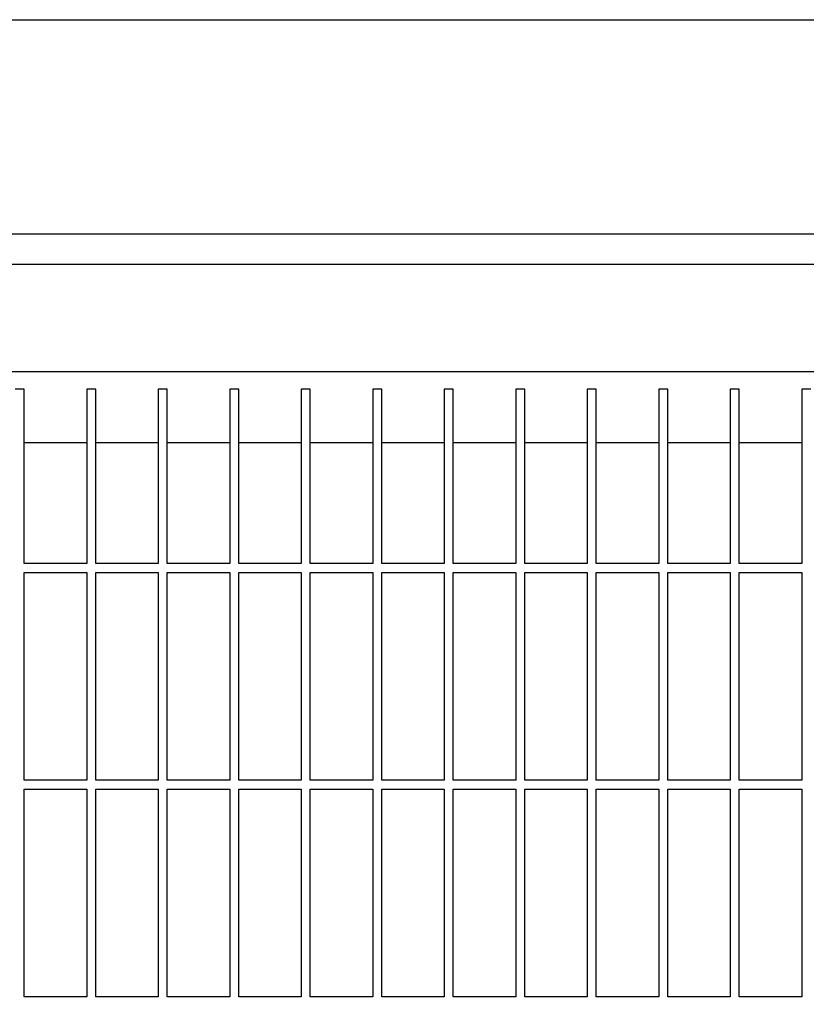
# Model space of a CAD drawing. Header units: inches. Extents: x 24 to 1128, y -74 to 748.
# Tile 546 of 557: x 726 to 737, y 594 to 608. Entities that reach past the tile are written whole.
import ezdxf

# ---------------------------------------------------------------- set-up
doc = ezdxf.new("R2010")
doc.units = ezdxf.units.IN
doc.header["$LTSCALE"] = 32
doc.header["$MEASUREMENT"] = 0
doc.layers.add('Dimension (ANSI)', color=7, linetype='Continuous', lineweight=25)
doc.layers.add('Visible (ANSI)', color=7, linetype='Continuous', lineweight=30)
doc.styles.add('Note Text (ANSI)', font='tahoma.ttf')
doc.dimstyles.new('Architectural (ANSI)', dxfattribs={"dimscale": 32, "dimtxt": 0.125, "dimasz": 0.098425, "dimexe": 0.125, "dimexo": 0.0625, "dimgap": 0.031496, "dimtad": 0, "dimtih": 1, "dimtoh": 1, "dimdec": 4, "dimrnd": 1e-08, "dimzin": 3, "dimdsep": 46, "dimlunit": 4, "dimtxsty": 'Note Text (ANSI)', "dimcen": 0.09, "dimdle": 0.393701, "dimclrd": 256, "dimclre": 256, "dimclrt": 256, "dimadec": 0, "dimazin": 3, "dimtfac": 0.96, "dimtofl": 0, "dimtmove": 0, "dimatfit": 3, "dimfxl": 1, "dimfrac": 2, "dimtolj": 1, "dimtzin": 12, "dimlwd": -1, "dimlwe": -1, "dimarcsym": 0})

# ---------------------------------------------------------------- blocks, each defined once
blk = doc.blocks.new('*D17')
at = {"layer": 'Defpoints', "color": 0, "transparency": 16777216}
for p in [(710.539, 607.711), (710.539, 481.711), (798.741, 481.711)]:
    blk.add_point(p, dxfattribs=at)
at = {"layer": 'Dimension (ANSI)', "transparency": 16777216}
for p, q in [((712.539, 607.711), (802.741, 607.711)), ((798.741, 604.562), (798.741, 544.801)), ((798.741, 484.861), (798.741, 538.622)), ((712.539, 481.711), (802.741, 481.711))]:
    blk.add_line(p, q, dxfattribs=at)
for points in [[(798.216, 604.562), (799.266, 604.562), (798.741, 607.711)], [(798.216, 484.861), (799.266, 484.861), (798.741, 481.711)]]:
    blk.add_solid(points, dxfattribs=at)
at = {"layer": 'Dimension (ANSI)', "transparency": 16777216, "insert": (792.009, 543.793), "char_height": 4, "attachment_point": 1, "style": 'Note Text (ANSI)'}
blk.add_mtext('\\A1;10\'-6"', dxfattribs=at)

msp = doc.modelspace()

# ---------------------------------------------------------------- linework, layer by layer
at = {"layer": 'Visible (ANSI)'}
for p, q in [((755.78905, 604.71141), (723.02559, 604.71141)), ((715.86905, 604.29141), (755.36905, 604.29141)), ((715.86905, 602.79141), (753.86905, 602.79141)), ((725.68155, 602.54141), (725.55655, 602.54141)), ((725.68155, 600.10391), (725.68155, 602.54141)), ((726.68155, 602.54141), (726.55655, 602.54141)), ((726.55655, 602.54141), (726.55655, 600.10391)), ((726.68155, 600.10391), (726.68155, 602.54141)), ((727.68155, 602.54141), (727.55655, 602.54141)), ((727.55655, 602.54141), (727.55655, 600.10391)), ((727.68155, 600.10391), (727.68155, 602.54141)), ((728.68155, 602.54141), (728.55655, 602.54141)), ((728.55655, 602.54141), (728.55655, 600.10391)), ((728.68155, 600.10391), (728.68155, 602.54141)), ((729.68155, 602.54141), (729.55655, 602.54141)), ((729.55655, 602.54141), (729.55655, 600.10391)), ((729.68155, 600.10391), (729.68155, 602.54141)), ((730.68155, 602.54141), (730.55655, 602.54141)), ((730.55655, 602.54141), (730.55655, 600.10391)), ((730.68155, 600.10391), (730.68155, 602.54141)), ((731.68155, 602.54141), (731.55655, 602.54141)), ((731.55655, 602.54141), (731.55655, 600.10391)), ((731.68155, 600.10391), (731.68155, 602.54141)), ((732.68155, 602.54141), (732.55655, 602.54141)), ((732.55655, 602.54141), (732.55655, 600.10391)), ((732.68155, 600.10391), (732.68155, 602.54141)), ((733.68155, 602.54141), (733.55655, 602.54141)), ((733.55655, 602.54141), (733.55655, 600.10391)), ((733.68155, 600.10391), (733.68155, 602.54141)), ((734.68155, 602.54141), (734.55655, 602.54141)), ((734.55655, 602.54141), (734.55655, 600.10391)), ((734.68155, 600.10391), (734.68155, 602.54141)), ((735.68155, 602.54141), (735.55655, 602.54141)), ((735.55655, 602.54141), (735.55655, 600.10391)), ((735.68155, 600.10391), (735.68155, 602.54141)), ((736.68155, 602.54141), (736.55655, 602.54141)), ((736.55655, 602.54141), (736.55655, 600.10391)), ((726.55655, 601.79141), (725.68155, 601.79141)), ((727.55655, 601.79141), (726.68155, 601.79141)), ((728.55655, 601.79141), (727.68155, 601.79141)), ((729.55655, 601.79141), (728.68155, 601.79141)), ((730.55655, 601.79141), (729.68155, 601.79141)), ((731.55655, 601.79141), (730.68155, 601.79141)), ((732.55655, 601.79141), (731.68155, 601.79141)), ((733.55655, 601.79141), (732.68155, 601.79141)), ((734.55655, 601.79141), (733.68155, 601.79141)), ((735.55655, 601.79141), (734.68155, 601.79141)), ((736.55655, 601.79141), (735.68155, 601.79141)), ((726.55655, 600.10391), (725.68155, 600.10391)), ((727.55655, 600.10391), (726.68155, 600.10391)), ((728.55655, 600.10391), (727.68155, 600.10391)), ((729.55655, 600.10391), (728.68155, 600.10391)), ((730.55655, 600.10391), (729.68155, 600.10391)), ((731.55655, 600.10391), (730.68155, 600.10391)), ((732.55655, 600.10391), (731.68155, 600.10391)), ((733.55655, 600.10391), (732.68155, 600.10391)), ((734.55655, 600.10391), (733.68155, 600.10391)), ((735.55655, 600.10391), (734.68155, 600.10391)), ((736.55655, 600.10391), (735.68155, 600.10391)), ((725.68155, 597.07266), (725.68155, 599.97891)), ((725.68155, 599.97891), (726.55655, 599.97891)), ((726.55655, 599.97891), (726.55655, 597.07266)), ((726.68155, 597.07266), (726.68155, 599.97891)), ((726.68155, 599.97891), (727.55655, 599.97891)), ((727.55655, 599.97891), (727.55655, 597.07266)), ((727.68155, 597.07266), (727.68155, 599.97891)), ((727.68155, 599.97891), (728.55655, 599.97891)), ((728.55655, 599.97891), (728.55655, 597.07266)), ((728.68155, 597.07266), (728.68155, 599.97891)), ((728.68155, 599.97891), (729.55655, 599.97891)), ((729.55655, 599.97891), (729.55655, 597.07266)), ((729.68155, 597.07266), (729.68155, 599.97891)), ((729.68155, 599.97891), (730.55655, 599.97891)), ((730.55655, 599.97891), (730.55655, 597.07266)), ((730.68155, 597.07266), (730.68155, 599.97891)), ((730.68155, 599.97891), (731.55655, 599.97891)), ((731.55655, 599.97891), (731.55655, 597.07266)), ((731.68155, 597.07266), (731.68155, 599.97891)), ((731.68155, 599.97891), (732.55655, 599.97891)), ((732.55655, 599.97891), (732.55655, 597.07266)), ((732.68155, 597.07266), (732.68155, 599.97891)), ((732.68155, 599.97891), (733.55655, 599.97891)), ((733.55655, 599.97891), (733.55655, 597.07266)), ((733.68155, 597.07266), (733.68155, 599.97891)), ((733.68155, 599.97891), (734.55655, 599.97891)), ((734.55655, 599.97891), (734.55655, 597.07266)), ((734.68155, 597.07266), (734.68155, 599.97891)), ((734.68155, 599.97891), (735.55655, 599.97891)), ((735.55655, 599.97891), (735.55655, 597.07266)), ((735.68155, 597.07266), (735.68155, 599.97891)), ((735.68155, 599.97891), (736.55655, 599.97891)), ((736.55655, 599.97891), (736.55655, 597.07266)), ((726.55655, 597.07266), (725.68155, 597.07266)), ((727.55655, 597.07266), (726.68155, 597.07266)), ((728.55655, 597.07266), (727.68155, 597.07266)), ((729.55655, 597.07266), (728.68155, 597.07266)), ((730.55655, 597.07266), (729.68155, 597.07266)), ((731.55655, 597.07266), (730.68155, 597.07266)), ((732.55655, 597.07266), (731.68155, 597.07266)), ((733.55655, 597.07266), (732.68155, 597.07266)), ((734.55655, 597.07266), (733.68155, 597.07266)), ((735.55655, 597.07266), (734.68155, 597.07266)), ((736.55655, 597.07266), (735.68155, 597.07266)), ((725.68155, 594.04141), (725.68155, 596.94766)), ((725.68155, 596.94766), (726.55655, 596.94766)), ((726.55655, 596.94766), (726.55655, 594.04141)), ((726.68155, 594.04141), (726.68155, 596.94766)), ((726.68155, 596.94766), (727.55655, 596.94766)), ((727.55655, 596.94766), (727.55655, 594.04141)), ((727.68155, 594.04141), (727.68155, 596.94766)), ((727.68155, 596.94766), (728.55655, 596.94766)), ((728.55655, 596.94766), (728.55655, 594.04141)), ((728.68155, 594.04141), (728.68155, 596.94766)), ((728.68155, 596.94766), (729.55655, 596.94766)), ((729.55655, 596.94766), (729.55655, 594.04141)), ((729.68155, 594.04141), (729.68155, 596.94766)), ((729.68155, 596.94766), (730.55655, 596.94766)), ((730.55655, 596.94766), (730.55655, 594.04141)), ((730.68155, 594.04141), (730.68155, 596.94766)), ((730.68155, 596.94766), (731.55655, 596.94766)), ((731.55655, 596.94766), (731.55655, 594.04141)), ((731.68155, 594.04141), (731.68155, 596.94766)), ((731.68155, 596.94766), (732.55655, 596.94766)), ((732.55655, 596.94766), (732.55655, 594.04141)), ((732.68155, 594.04141), (732.68155, 596.94766)), ((732.68155, 596.94766), (733.55655, 596.94766)), ((733.55655, 596.94766), (733.55655, 594.04141)), ((733.68155, 594.04141), (733.68155, 596.94766)), ((733.68155, 596.94766), (734.55655, 596.94766)), ((734.55655, 596.94766), (734.55655, 594.04141)), ((734.68155, 594.04141), (734.68155, 596.94766)), ((734.68155, 596.94766), (735.55655, 596.94766)), ((735.55655, 596.94766), (735.55655, 594.04141)), ((735.68155, 594.04141), (735.68155, 596.94766)), ((735.68155, 596.94766), (736.55655, 596.94766)), ((736.55655, 596.94766), (736.55655, 594.04141)), ((726.55655, 594.04141), (725.68155, 594.04141)), ((727.55655, 594.04141), (726.68155, 594.04141)), ((728.55655, 594.04141), (727.68155, 594.04141)), ((729.55655, 594.04141), (728.68155, 594.04141)), ((730.55655, 594.04141), (729.68155, 594.04141)), ((731.55655, 594.04141), (730.68155, 594.04141)), ((732.55655, 594.04141), (731.68155, 594.04141)), ((733.55655, 594.04141), (732.68155, 594.04141)), ((734.55655, 594.04141), (733.68155, 594.04141)), ((735.55655, 594.04141), (734.68155, 594.04141)), ((736.55655, 594.04141), (735.68155, 594.04141))]:
    msp.add_line(p, q, dxfattribs=at)

# ---------------------------------------------------------------- dimensions: what is measured, and where the dimension line sits
at = {"layer": 'Dimension (ANSI)'}
dim = msp.add_linear_dim(base=(798.7409, 481.71141), p1=(710.53905, 607.71141), p2=(710.53905, 481.71141), angle=90, dimstyle='Architectural (ANSI)', override={"dimgap": 0.031496, "dimdec": 4, "dimlfac": 1, "dimtol": 0, "dimlim": 0, "dimtp": 0, "dimtm": 0, "dimtdec": 2, "dimatfit": 1}, dxfattribs=at)
dim.commit()
dim.dimension.update_dxf_attribs({"geometry": '*D17', "text_midpoint": (798.7409, 541.71141), "dimtype": 160})

doc.saveas('drawing.dxf')
